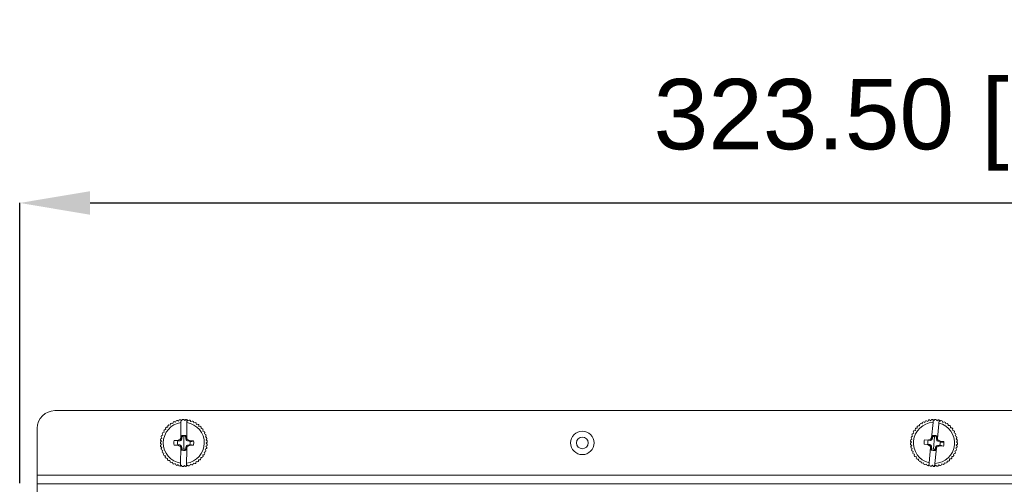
# Model space of a CAD drawing. Header units: millimetres. Extents: x 3925 to 5043, y -86 to 778.
# Tile 278 of 439: x 4547 to 4589, y 439 to 459. Entities that reach past the tile are written whole.
import ezdxf

# ---------------------------------------------------------------- set-up
doc = ezdxf.new("R2010")
doc.units = ezdxf.units.MM
doc.header["$LTSCALE"] = 46.255
doc.header["$PDMODE"] = 3
doc.header["$PDSIZE"] = 1
doc.layers.get('0').update_dxf_attribs({"linetype": 'CONTINUOUS'})
doc.layers.get('Defpoints').update_dxf_attribs({"linetype": 'CONTINUOUS'})
for name, color, linetype in [('H30K-FOG-FILDXF_CONTINUOUS_LINE', 7, 'CONTINUOUS'), ('PIN-D3_L3-T1DXF_CONTINUOUS_LINE', 7, 'CONTINUOUS'), ('SW3DPS-52-39DXF_CONTINUOUS_LINE', 7, 'CONTINUOUS')]:
    doc.layers.add(name, color=color, linetype=linetype)
doc.styles.add('SLDTEXTSTYLE0', font='arialbd.ttf', dxfattribs={"height": 5.5})
doc.styles.add('SLDTEXTSTYLE2', font='arial.ttf')
doc.dimstyles.new('SLDDIMSTYLE1', dxfattribs={"dimtxt": 5.650301, "dimasz": 4.572, "dimexe": 0, "dimexo": 0.0625, "dimgap": 1.412575, "dimtad": 0, "dimtih": 1, "dimtoh": 1, "dimlfac": 3.5, "dimrnd": 1e-09, "dimzin": 4, "dimdsep": 46, "dimtxsty": 'SLDTEXTSTYLE0', "dimsah": 1, "dimcen": 0.09, "dimadec": 0, "dimazin": 1, "dimtol": 1, "dimtp": 0.8, "dimtm": 0.8, "dimtfac": 1, "dimtdec": 1, "dimtofl": 0, "dimtmove": 0, "dimatfit": 3, "dimfxl": 1, "dimfrac": 2, "dimtolj": 1, "dimarcsym": 0})

# ---------------------------------------------------------------- blocks, each defined once
blk = doc.blocks.new('*D46')
at = {"color": 0, "linetype": 'Continuous', "lineweight": -2}
for p, q in [((4547.219, 439.294), (4547.219, 451.231)), ((4550.219, 451.231), (4625.094, 451.231)), ((4628.094, 439.294), (4628.094, 451.231))]:
    blk.add_line(p, q, dxfattribs=at)
at = {"color": 0, "linetype": 'Continuous'}
for points in [[(4550.219, 451.731), (4550.219, 450.731), (4547.219, 451.231)], [(4625.094, 451.731), (4625.094, 450.731), (4628.094, 451.231)]]:
    blk.add_solid(points, dxfattribs=at)
at = {"layer": 'Defpoints', "color": 0, "linetype": 'Continuous'}
for p in [(4628.094, 451.231), (4547.219, 439.231), (4628.094, 439.231)]:
    blk.add_point(p, dxfattribs=at)
at = {"color": 0, "linetype": 'Continuous', "lineweight": 0, "insert": (4587.657, 454.566), "char_height": 3, "attachment_point": 5, "style": 'SLDTEXTSTYLE2'}
blk.add_mtext('\\A1;323.50 [12.74]', dxfattribs=at)

msp = doc.modelspace()

# ---------------------------------------------------------------- linework, layer by layer
at = {"layer": 'H30K-FOG-FILDXF_CONTINUOUS_LINE', "color": 7, "linetype": 'Continuous', "lineweight": 0}
for p, q in [((4548.7191, 442.3811), (4626.5941, 442.3811)), ((4547.9691, 404.0561), (4547.9691, 441.6311)), ((4547.9691, 439.6311), (4627.3441, 439.6311)), ((4547.9691, 439.2561), (4627.3441, 439.2561))]:
    msp.add_line(p, q, dxfattribs=at)
msp.add_circle((4571.2191, 441.0061), 0.25, dxfattribs=at)
msp.add_arc((4548.7191, 441.6311), 0.75, 90, 180, dxfattribs=at)
at = {"layer": 'PIN-D3_L3-T1DXF_CONTINUOUS_LINE', "color": 7, "linetype": 'Continuous', "lineweight": 0}
msp.add_circle((4571.2191, 441.0061), 0.5, dxfattribs=at)
at = {"layer": 'SW3DPS-52-39DXF_CONTINUOUS_LINE', "color": 7, "linetype": 'Continuous', "lineweight": 0}
for p, q in [((4553.6896, 441.8544), (4553.7485, 441.8381)), ((4553.7485, 441.8381), (4553.7649, 441.897)), ((4553.8128, 441.9199), (4553.8689, 441.8955)), ((4553.8689, 441.8955), (4553.8933, 441.9516)), ((4553.9439, 441.9675), (4553.9961, 441.9356)), ((4553.9961, 441.9356), (4554.028, 441.9877)), ((4554.0804, 441.9965), (4554.1276, 441.9575)), ((4554.0939, 441.2157), (4554.0997, 441.873)), ((4554.1007, 441.9797), (4554.0997, 441.873)), ((4554.1276, 441.9575), (4554.1665, 442.0047)), ((4554.2196, 442.0061), (4554.2609, 441.961)), ((4554.2609, 441.961), (4554.306, 442.0023)), ((4554.3479, 441.2134), (4554.3548, 441.9969)), ((4554.3587, 441.9963), (4554.3934, 441.9459)), ((4554.3934, 441.9459), (4554.4438, 441.9805)), ((4554.4952, 441.9673), (4554.5225, 441.9125)), ((4554.5225, 441.9125), (4554.5772, 441.9398)), ((4554.6262, 441.9195), (4554.6457, 441.8615)), ((4554.6457, 441.8615), (4554.7037, 441.8809)), ((4554.7494, 441.8539), (4554.7605, 441.7938)), ((4585.7082, 441.814), (4585.7217, 441.8737)), ((4585.7684, 441.8988), (4585.8257, 441.8772)), ((4585.8257, 441.8772), (4585.8473, 441.9344)), ((4585.897, 441.9529), (4585.9507, 441.9235)), ((4585.9507, 441.9235), (4585.9801, 441.9772)), ((4586.0319, 441.9885), (4586.081, 441.9519)), ((4586.081, 441.9519), (4586.1176, 442.001)), ((4586.1134, 441.2261), (4586.1786, 441.8802)), ((4586.1705, 442.0049), (4586.214, 441.9619)), ((4586.1892, 441.9864), (4586.1786, 441.8802)), ((4586.214, 441.9619), (4586.257, 442.0054)), ((4586.31, 442.002), (4586.347, 441.9533)), ((4586.347, 441.9533), (4586.3957, 441.9904)), ((4586.3661, 441.2009), (4586.4439, 441.9805)), ((4586.4477, 441.9796), (4586.4776, 441.9263)), ((4586.4776, 441.9263), (4586.531, 441.9562)), ((4586.5809, 441.9384), (4586.6032, 441.8814)), ((4586.6032, 441.8814), (4586.6602, 441.9036)), ((4586.7072, 441.8789), (4586.7212, 441.8194)), ((4553.3205, 441.4449), (4553.3791, 441.4623)), ((4553.3791, 441.4623), (4553.3618, 441.521)), ((4553.3903, 441.5657), (4553.4508, 441.5748)), ((4553.4508, 441.5748), (4553.4418, 441.6353)), ((4553.4762, 441.6756), (4553.5374, 441.6762)), ((4553.5374, 441.6762), (4553.5369, 441.7373)), ((4553.5767, 441.7725), (4553.6373, 441.7645)), ((4553.6373, 441.7645), (4553.6453, 441.8252)), ((4554.7605, 441.7938), (4554.8207, 441.8049)), ((4554.8622, 441.7718), (4554.8649, 441.7107)), ((4554.8649, 441.7107), (4554.926, 441.7134)), ((4554.9625, 441.6749), (4554.9567, 441.614)), ((4554.9567, 441.614), (4555.0176, 441.6081)), ((4555.0484, 441.5649), (4555.0341, 441.5054)), ((4555.0341, 441.5054), (4555.0936, 441.4911)), ((4555.1181, 441.444), (4555.0956, 441.3871)), ((4585.3, 441.4003), (4585.3578, 441.4205)), ((4585.3578, 441.4205), (4585.3375, 441.4783)), ((4585.3638, 441.5244), (4585.4238, 441.5364)), ((4585.4238, 441.5364), (4585.4118, 441.5964)), ((4585.4443, 441.6384), (4585.5054, 441.6419)), ((4585.5054, 441.6419), (4585.5018, 441.703)), ((4585.5398, 441.74), (4585.6008, 441.735)), ((4585.6008, 441.735), (4585.6058, 441.796)), ((4585.6486, 441.8274), (4585.7082, 441.814)), ((4586.7212, 441.8194), (4586.7808, 441.8335)), ((4586.8239, 441.8025), (4586.8295, 441.7416)), ((4586.8295, 441.7416), (4586.8904, 441.7472)), ((4586.9288, 441.7106), (4586.9259, 441.6495)), ((4586.9259, 441.6495), (4586.9871, 441.6466)), ((4587.02, 441.6049), (4587.0086, 441.5448)), ((4587.0086, 441.5448), (4587.0687, 441.5335)), ((4587.0955, 441.4876), (4587.0759, 441.4297)), ((4587.0759, 441.4297), (4587.1338, 441.4101)), ((4553.2197, 441.0415), (4553.2662, 441.0813)), ((4553.2662, 441.0813), (4553.2265, 441.1278)), ((4553.2343, 441.1803), (4553.2859, 441.2131)), ((4553.2859, 441.2131), (4553.2531, 441.2647)), ((4553.2682, 441.3156), (4553.3238, 441.341)), ((4553.3238, 441.341), (4553.2985, 441.3967)), ((4553.8069, 441.1053), (4553.9493, 441.1065)), ((4553.9651, 441.0956), (4553.8069, 441.1053)), ((4553.9493, 441.1065), (4554.0675, 441.1604)), ((4554.0446, 441.0949), (4553.9493, 441.1065)), ((4553.9651, 441.0956), (4554.0446, 441.0949)), ((4554.0675, 441.1604), (4554.0939, 441.2157)), ((4554.0675, 441.1604), (4554.1068, 441.1203)), ((4554.0933, 441.1471), (4554.1292, 441.2223)), ((4554.0939, 441.2157), (4554.0933, 441.1471)), ((4554.1292, 441.2223), (4554.1318, 441.3188)), ((4554.1334, 441.1822), (4554.1292, 441.2223)), ((4554.1318, 441.3188), (4554.1607, 441.3241)), ((4554.1318, 441.3188), (4554.1342, 441.2651)), ((4554.1334, 441.1822), (4554.1342, 441.2651)), ((4554.1607, 441.3241), (4554.1704, 441.2709)), ((4554.2167, 440.7369), (4554.2214, 441.2753)), ((4554.2968, 441.3199), (4554.2838, 441.2674)), ((4554.2838, 441.2675), (4554.3085, 441.2616)), ((4554.2968, 441.3199), (4554.3119, 441.3161)), ((4554.3085, 441.2616), (4554.3078, 441.1806)), ((4554.3127, 441.2207), (4554.3078, 441.1806)), ((4554.3085, 441.2616), (4554.3119, 441.3161)), ((4554.3119, 441.3161), (4554.3127, 441.2207)), ((4554.3127, 441.2207), (4554.3473, 441.1448)), ((4554.3333, 441.1183), (4554.3733, 441.1577)), ((4554.3473, 441.1448), (4554.3479, 441.2134)), ((4554.3479, 441.2134), (4554.3733, 441.1577)), ((4554.3733, 441.1577), (4554.4905, 441.1017)), ((4554.4905, 441.1017), (4554.3951, 441.0918)), ((4554.3951, 441.0918), (4554.4781, 441.091)), ((4554.6332, 441.098), (4554.4781, 441.091)), ((4554.636, 441.0827), (4554.4838, 441.0547)), ((4554.4905, 441.1017), (4554.6332, 441.098)), ((4554.6332, 441.098), (4554.636, 441.0827)), ((4555.0956, 441.3871), (4555.1526, 441.3647)), ((4555.1703, 441.3147), (4555.1401, 441.2614)), ((4555.1401, 441.2614), (4555.1934, 441.2313)), ((4555.2039, 441.1793), (4555.1667, 441.1308)), ((4555.1667, 441.1308), (4555.2152, 441.0935)), ((4555.2185, 441.0405), (4555.1748, 440.9977)), ((4585.2191, 440.9924), (4585.2637, 441.0344)), ((4585.2637, 441.0344), (4585.2217, 441.0789)), ((4585.227, 441.1317), (4585.2769, 441.1671)), ((4585.2769, 441.1671), (4585.2415, 441.217)), ((4585.2541, 441.2686), (4585.3085, 441.2966)), ((4585.3085, 441.2966), (4585.2804, 441.351)), ((4585.8176, 441.1421), (4585.9595, 441.1305)), ((4585.9743, 441.1182), (4585.8176, 441.1421)), ((4585.9595, 441.1305), (4586.0821, 441.1734)), ((4586.0533, 441.1103), (4585.9595, 441.1305)), ((4585.9743, 441.1182), (4586.0533, 441.1103)), ((4586.0821, 441.1734), (4586.1134, 441.2261)), ((4586.0821, 441.1734), (4586.1176, 441.13)), ((4586.1066, 441.1578), (4586.1491, 441.2296)), ((4586.1134, 441.2261), (4586.1066, 441.1578)), ((4586.1491, 441.2296), (4586.1604, 441.3254)), ((4586.1497, 441.1892), (4586.1491, 441.2296)), ((4586.1497, 441.1892), (4586.1579, 441.2718)), ((4586.1604, 441.3254), (4586.1579, 441.2718)), ((4586.1604, 441.3254), (4586.1897, 441.3281)), ((4586.1897, 441.3281), (4586.1946, 441.2742)), ((4586.1923, 440.7382), (4586.2458, 441.274)), ((4586.3249, 441.3116), (4586.3072, 441.2605)), ((4586.3072, 441.2605), (4586.3313, 441.2524)), ((4586.3312, 441.2525), (4586.3232, 441.1719)), ((4586.3317, 441.2114), (4586.3232, 441.1719)), ((4586.3249, 441.3116), (4586.3395, 441.3064)), ((4586.3312, 441.2525), (4586.3395, 441.3064)), ((4586.3395, 441.3064), (4586.3317, 441.2114)), ((4586.3317, 441.2114), (4586.3593, 441.1326)), ((4586.3429, 441.1075), (4586.3864, 441.1431)), ((4586.3593, 441.1326), (4586.3661, 441.2009)), ((4586.3661, 441.2009), (4586.3864, 441.1431)), ((4586.3864, 441.1431), (4586.4981, 441.0768)), ((4586.4981, 441.0768), (4586.4021, 441.0755)), ((4586.4021, 441.0755), (4586.4847, 441.0673)), ((4586.6398, 441.0601), (4586.4847, 441.0673)), ((4586.6412, 441.0447), (4586.4871, 441.0306)), ((4586.4981, 441.0768), (4586.6398, 441.0601)), ((4586.6398, 441.0601), (4586.6412, 441.0447)), ((4587.154, 441.361), (4587.1265, 441.3063)), ((4587.1265, 441.3063), (4587.1811, 441.2788)), ((4587.1943, 441.2274), (4587.1594, 441.1771)), ((4587.1594, 441.1771), (4587.2097, 441.1423)), ((4587.2156, 441.0895), (4587.1741, 441.0446)), ((4587.1741, 441.0446), (4587.219, 441.0031)), ((4553.265, 440.9479), (4553.2192, 440.9885)), ((4553.2245, 440.9021), (4553.265, 440.9479)), ((4553.2824, 440.8157), (4553.2314, 440.8495)), ((4553.2486, 440.7647), (4553.2824, 440.8157)), ((4553.318, 440.6872), (4553.2628, 440.7135)), ((4553.2917, 440.632), (4553.318, 440.6872)), ((4553.3712, 440.5649), (4553.3128, 440.5833)), ((4553.8052, 440.9143), (4553.9636, 440.9212)), ((4553.9476, 440.9105), (4553.8052, 440.9143)), ((4554.043, 440.9205), (4553.9476, 440.9105)), ((4554.0648, 440.8546), (4553.9476, 440.9105)), ((4554.043, 440.9205), (4553.9636, 440.9212)), ((4554.1048, 440.8939), (4554.0648, 440.8546)), ((4554.0902, 440.7989), (4554.0648, 440.8546)), ((4554.0844, 440.1416), (4554.0902, 440.7989)), ((4554.0908, 440.8675), (4554.0902, 440.7989)), ((4554.1254, 440.7916), (4554.0908, 440.8675)), ((4554.1254, 440.7916), (4554.1303, 440.8316)), ((4554.1262, 440.6962), (4554.1254, 440.7916)), ((4554.1262, 440.6962), (4554.1296, 440.7506)), ((4554.1413, 440.6923), (4554.1262, 440.6962)), ((4554.1296, 440.7506), (4554.1303, 440.8316)), ((4554.1543, 440.7448), (4554.1296, 440.7507)), ((4554.1413, 440.6923), (4554.1543, 440.7448)), ((4554.2774, 440.6882), (4554.2677, 440.7413)), ((4554.3064, 440.6935), (4554.2774, 440.6882)), ((4554.3047, 440.8301), (4554.304, 440.7471)), ((4554.3064, 440.6935), (4554.304, 440.7471)), ((4554.3089, 440.7899), (4554.3047, 440.8301)), ((4554.3089, 440.7899), (4554.3064, 440.6935)), ((4554.3448, 440.8652), (4554.3089, 440.7899)), ((4554.3706, 440.8519), (4554.3313, 440.8919)), ((4554.3373, 440.0131), (4554.3442, 440.7966)), ((4554.3442, 440.7966), (4554.3448, 440.8652)), ((4554.3706, 440.8519), (4554.3442, 440.7966)), ((4554.4888, 440.9057), (4554.3706, 440.8519)), ((4554.4888, 440.9057), (4554.3935, 440.9174)), ((4554.4745, 440.9167), (4554.3935, 440.9174)), ((4554.4804, 440.9414), (4554.4745, 440.9167)), ((4554.4745, 440.9167), (4554.6152, 440.908)), ((4554.6152, 440.908), (4554.4804, 440.9414)), ((4554.6312, 440.907), (4554.4888, 440.9057)), ((4554.6152, 440.908), (4554.6154, 440.9079)), ((4554.6154, 440.9079), (4554.6312, 440.907)), ((4555.146, 440.6311), (4555.0887, 440.6096)), ((4555.0887, 440.6096), (4555.1102, 440.5523)), ((4555.1892, 440.7637), (4555.1355, 440.7345)), ((4555.1355, 440.7345), (4555.1646, 440.6808)), ((4555.2135, 440.9011), (4555.1643, 440.8647)), ((4555.1643, 440.8647), (4555.2007, 440.8155)), ((4555.1748, 440.9977), (4555.2177, 440.954)), ((4585.269, 440.9012), (4585.2213, 440.9394)), ((4585.2308, 440.8534), (4585.269, 440.9012)), ((4585.2929, 440.77), (4585.2403, 440.8012)), ((4585.2617, 440.7174), (4585.2929, 440.77)), ((4585.3348, 440.6434), (4585.2783, 440.667)), ((4585.3112, 440.5869), (4585.3348, 440.6434)), ((4585.7986, 440.9521), (4585.957, 440.9446)), ((4585.9401, 440.9355), (4585.7986, 440.9521)), ((4586.036, 440.9367), (4585.9401, 440.9355)), ((4586.0517, 440.8692), (4585.9401, 440.9355)), ((4586.036, 440.9367), (4585.957, 440.9446)), ((4586.0068, 440.1573), (4586.072, 440.8113)), ((4586.0952, 440.9047), (4586.0517, 440.8692)), ((4586.072, 440.8113), (4586.0517, 440.8692)), ((4586.0788, 440.8796), (4586.072, 440.8113)), ((4586.1064, 440.8009), (4586.0788, 440.8796)), ((4586.0986, 440.7059), (4586.1064, 440.8009)), ((4586.0986, 440.7059), (4586.1069, 440.7598)), ((4586.1132, 440.7007), (4586.0986, 440.7059)), ((4586.1064, 440.8009), (4586.1149, 440.8404)), ((4586.1069, 440.7598), (4586.1149, 440.8404)), ((4586.1309, 440.7517), (4586.1069, 440.7598)), ((4586.1132, 440.7007), (4586.1309, 440.7517)), ((4586.2484, 440.6842), (4586.2435, 440.738)), ((4586.247, 440.0065), (4586.3247, 440.7861)), ((4586.2777, 440.6869), (4586.2484, 440.6842)), ((4586.289, 440.7827), (4586.2777, 440.6869)), ((4586.2777, 440.6869), (4586.2802, 440.7405)), ((4586.2884, 440.8231), (4586.2802, 440.7405)), ((4586.289, 440.7827), (4586.2884, 440.8231)), ((4586.3316, 440.8544), (4586.289, 440.7827)), ((4586.356, 440.8388), (4586.3205, 440.8822)), ((4586.3247, 440.7861), (4586.3316, 440.8544)), ((4586.356, 440.8388), (4586.3247, 440.7861)), ((4586.4786, 440.8818), (4586.356, 440.8388)), ((4586.4654, 440.8939), (4586.3848, 440.9019)), ((4586.4786, 440.8818), (4586.3848, 440.9019)), ((4586.4735, 440.918), (4586.4654, 440.8939)), ((4586.4654, 440.8939), (4586.6047, 440.8725)), ((4586.6047, 440.8725), (4586.4734, 440.918)), ((4586.6205, 440.8701), (4586.4786, 440.8818)), ((4586.6047, 440.8725), (4586.6049, 440.8725)), ((4586.6049, 440.8725), (4586.6205, 440.8701)), ((4587.1633, 440.677), (4587.1072, 440.6528)), ((4587.1072, 440.6528), (4587.1314, 440.5966)), ((4587.2, 440.8116), (4587.1477, 440.7798)), ((4587.1477, 440.7798), (4587.1795, 440.7276)), ((4587.2175, 440.95), (4587.1701, 440.9113)), ((4587.1701, 440.9113), (4587.2089, 440.8639)), ((4553.3528, 440.5066), (4553.3712, 440.5649)), ((4553.4408, 440.4512), (4553.3805, 440.4613)), ((4553.4307, 440.3909), (4553.4408, 440.4512)), ((4553.5256, 440.3483), (4553.4645, 440.3499)), ((4553.524, 440.2871), (4553.5256, 440.3483)), ((4553.6239, 440.2582), (4553.5632, 440.2513)), ((4553.6309, 440.1974), (4553.6239, 440.2582)), ((4553.7338, 440.1826), (4553.6746, 440.1673)), ((4553.7491, 440.1234), (4553.7338, 440.1826)), ((4554.7465, 440.209), (4554.7343, 440.1491)), ((4554.8064, 440.1968), (4554.7465, 440.209)), ((4554.8523, 440.2902), (4554.8485, 440.2291)), ((4554.9134, 440.2864), (4554.8523, 440.2902)), ((4555.0068, 440.3901), (4554.9458, 440.3853)), ((4554.9458, 440.3853), (4554.9506, 440.3243)), ((4555.0848, 440.5057), (4555.0251, 440.4925)), ((4555.0251, 440.4925), (4555.0383, 440.4327)), ((4585.3939, 440.5238), (4585.3347, 440.5393)), ((4585.3783, 440.4647), (4585.3939, 440.5238)), ((4585.469, 440.4137), (4585.4083, 440.4208)), ((4585.4619, 440.3529), (4585.469, 440.4137)), ((4585.5588, 440.3151), (4585.4976, 440.3137)), ((4585.5602, 440.2539), (4585.5588, 440.3151)), ((4585.6614, 440.2299), (4585.601, 440.22)), ((4585.6713, 440.1695), (4585.6614, 440.2299)), ((4586.6723, 440.1646), (4586.6547, 440.106)), ((4586.7309, 440.147), (4586.6723, 440.1646)), ((4586.785, 440.2359), (4586.7757, 440.1754)), ((4586.8454, 440.2266), (4586.785, 440.2359)), ((4586.8867, 440.3221), (4586.8859, 440.2609)), ((4586.9478, 440.3214), (4586.8867, 440.3221)), ((4587.036, 440.4295), (4586.9754, 440.4217)), ((4586.9754, 440.4217), (4586.9831, 440.361)), ((4587.1083, 440.5488), (4587.0493, 440.5326)), ((4587.0493, 440.5326), (4587.0655, 440.4736)), ((4553.8532, 440.1231), (4553.7966, 440.0997)), ((4553.8766, 440.0666), (4553.8532, 440.1231)), ((4553.9796, 440.0808), (4553.9269, 440.0498)), ((4554.0107, 440.0281), (4553.9796, 440.0808)), ((4554.0628, 440.0184), (4554.1107, 440.0565)), ((4554.0844, 440.1416), (4554.0834, 440.0348)), ((4554.1488, 440.0086), (4554.1107, 440.0565)), ((4554.2439, 440.0506), (4554.2018, 440.0063)), ((4554.2883, 440.0085), (4554.2439, 440.0506)), ((4554.3767, 440.0634), (4554.3411, 440.0136)), ((4554.4265, 440.0279), (4554.3767, 440.0634)), ((4554.5063, 440.0945), (4554.4781, 440.0403)), ((4554.5606, 440.0663), (4554.5063, 440.0945)), ((4554.6304, 440.1434), (4554.61, 440.0857)), ((4554.6881, 440.1229), (4554.6304, 440.1434)), ((4585.7748, 440.1598), (4585.7164, 440.1416)), ((4585.793, 440.1014), (4585.7748, 440.1598)), ((4585.8969, 440.1062), (4585.8416, 440.0801)), ((4585.9231, 440.0509), (4585.8969, 440.1062)), ((4585.9742, 440.0366), (4586.0253, 440.0702)), ((4586.0068, 440.1573), (4585.9962, 440.051)), ((4586.0589, 440.019), (4586.0253, 440.0702)), ((4586.1575, 440.0523), (4586.1115, 440.0119)), ((4586.1978, 440.0064), (4586.1575, 440.0523)), ((4586.2908, 440.053), (4586.2509, 440.0066)), ((4586.3372, 440.0131), (4586.2908, 440.053)), ((4586.4227, 440.0723), (4586.3897, 440.0208)), ((4586.4742, 440.0392), (4586.4227, 440.0723)), ((4586.5507, 440.1097), (4586.5252, 440.0541)), ((4586.6063, 440.0842), (4586.5507, 440.1097))]:
    msp.add_line(p, q, dxfattribs=at)
for points in [[(4554.0446, 441.0949), (4554.0659, 441.1035), (4554.0867, 441.1119), (4554.1068, 441.1203)], [(4554.1068, 441.1203), (4554.1156, 441.1404), (4554.1245, 441.1609), (4554.1334, 441.1822)], [(4554.1341, 441.2651), (4554.1431, 441.2664), (4554.1521, 441.2678), (4554.1613, 441.2693), (4554.1704, 441.271)], [(4554.3078, 441.1806), (4554.3164, 441.1592), (4554.3248, 441.1385), (4554.3333, 441.1183)], [(4554.3333, 441.1183), (4554.3533, 441.1096), (4554.3739, 441.1007), (4554.3951, 441.0918)], [(4554.4781, 441.091), (4554.4798, 441.0791), (4554.4817, 441.067), (4554.4839, 441.0548)], [(4586.0533, 441.1103), (4586.0754, 441.1169), (4586.0968, 441.1235), (4586.1176, 441.13)], [(4586.1176, 441.13), (4586.1282, 441.1492), (4586.1388, 441.1689), (4586.1497, 441.1892)], [(4586.1579, 441.2717), (4586.1669, 441.2722), (4586.1761, 441.2728), (4586.1853, 441.2734), (4586.1946, 441.2743)], [(4586.3232, 441.1719), (4586.3298, 441.1498), (4586.3364, 441.1284), (4586.3429, 441.1075)], [(4586.3429, 441.1075), (4586.3621, 441.097), (4586.3818, 441.0863), (4586.4021, 441.0755)], [(4586.4847, 441.0673), (4586.4853, 441.0552), (4586.4861, 441.043), (4586.4872, 441.0306)], [(4554.1048, 440.8939), (4554.0848, 440.9027), (4554.0642, 440.9115), (4554.043, 440.9205)], [(4554.1303, 440.8316), (4554.1217, 440.853), (4554.1133, 440.8738), (4554.1048, 440.8939)], [(4554.3039, 440.7471), (4554.292, 440.7454), (4554.2799, 440.7435), (4554.2677, 440.7413)], [(4554.3313, 440.8919), (4554.3225, 440.8719), (4554.3136, 440.8513), (4554.3047, 440.8301)], [(4554.3935, 440.9174), (4554.3722, 440.9088), (4554.3514, 440.9003), (4554.3313, 440.8919)], [(4586.0952, 440.9047), (4586.076, 440.9153), (4586.0563, 440.9259), (4586.036, 440.9367)], [(4586.1149, 440.8404), (4586.1083, 440.8624), (4586.1017, 440.8839), (4586.0952, 440.9047)], [(4586.2802, 440.7405), (4586.2681, 440.7399), (4586.2559, 440.7391), (4586.2435, 440.738)], [(4586.3205, 440.8822), (4586.3099, 440.8631), (4586.2993, 440.8434), (4586.2884, 440.8231)], [(4586.3848, 440.9019), (4586.3627, 440.8954), (4586.3413, 440.8888), (4586.3205, 440.8822)]]:
    msp.add_lwpolyline(points, dxfattribs=at)
for centre, radius, start, end in [((4554.2191, 441.0061), 0.875, 97.83751, 261.14638), ((4554.2191, 441.0061), 1, 121.97122, 125.01266), ((4554.2191, 441.0061), 1, 113.97122, 117.01266), ((4554.2191, 441.0061), 1, 105.97122, 109.01266), ((4554.2191, 441.0061), 1, 97.97123, 101.01266), ((4554.2191, 441.0061), 1, 89.97122, 93.01266), ((4554.2191, 441.0061), 1, 81.97122, 85.01266), ((4554.2191, 441.0061), 0.875, 277.83751, 81.14638), ((4554.2191, 441.0061), 1, 73.97122, 77.01266), ((4554.2191, 441.0061), 1, 65.97122, 69.01266), ((4554.2191, 441.0061), 1, 57.97122, 61.01266), ((4586.2191, 441.0061), 0.875, 92.65043, 255.95929), ((4586.2191, 441.0061), 1, 116.78414, 119.82558), ((4586.2191, 441.0061), 1, 108.78414, 111.82558), ((4586.2191, 441.0061), 1, 100.78414, 103.82558), ((4586.2191, 441.0061), 1, 92.78414, 95.82558), ((4586.2191, 441.0061), 1, 84.78414, 87.82558), ((4586.2191, 441.0061), 0.875, 272.65043, 75.95929), ((4586.2191, 441.0061), 1, 76.78414, 79.82558), ((4586.2191, 441.0061), 1, 68.78414, 71.82558), ((4586.2191, 441.0061), 1, 60.78414, 63.82558), ((4554.2191, 441.0061), 1, 153.97122, 157.01266), ((4554.2191, 441.0061), 1, 145.97122, 149.01266), ((4554.2191, 441.0061), 1, 137.97122, 141.01266), ((4554.2191, 441.0061), 1, 129.97122, 133.01266), ((4554.2191, 441.0061), 1, 49.97122, 53.01266), ((4554.2191, 441.0061), 1, 41.97122, 45.01266), ((4554.2191, 441.0061), 1, 33.97122, 37.01266), ((4554.2191, 441.0061), 1, 25.97122, 29.01266), ((4586.2191, 441.0061), 1, 148.78414, 151.82558), ((4586.2191, 441.0061), 1, 140.78414, 143.82558), ((4586.2191, 441.0061), 1, 132.78414, 135.82558), ((4586.2191, 441.0061), 1, 124.78414, 127.82558), ((4586.2191, 441.0061), 1, 52.78414, 55.82558), ((4586.2191, 441.0061), 1, 44.78414, 47.82558), ((4586.2191, 441.0061), 1, 36.78414, 39.82558), ((4586.2191, 441.0061), 1, 28.78414, 31.82558), ((4554.2191, 441.0061), 1, 177.97122, 181.01266), ((4554.2191, 441.0061), 1, 169.97122, 173.01266), ((4554.2191, 441.0061), 1, 161.97122, 165.01266), ((4554.2191, 441.0061), 0.4239, 166.47074, 192.51315), ((4554.2191, 441.0061), 0.2692, 160.5934, 198.39046), ((4554.2191, 441.0061), 0.3233, 76.08096, 100.40307), ((4554.2191, 441.0061), 0.2692, 76.08096, 100.40307), ((4554.2191, 441.0061), 0.2692, 346.08096, 10.40307), ((4554.2191, 441.0061), 0.4239, 346.47074, 10.40307), ((4554.2191, 441.0061), 1, 17.97122, 21.01266), ((4554.2191, 441.0061), 1, 9.97122, 13.01266), ((4554.2191, 441.0061), 1, 1.97122, 5.01266), ((4586.2191, 441.0061), 1, 172.78414, 175.82558), ((4586.2191, 441.0061), 1, 164.78414, 167.82558), ((4586.2191, 441.0061), 1, 156.78414, 159.82558), ((4586.2191, 441.0061), 0.4239, 161.28366, 187.32606), ((4586.2191, 441.0061), 0.2692, 155.40632, 193.20337), ((4586.2191, 441.0061), 0.3233, 70.89388, 95.21599), ((4586.2191, 441.0061), 0.2692, 70.89388, 95.21599), ((4586.2191, 441.0061), 0.2692, 340.89388, 5.21599), ((4586.2191, 441.0061), 0.4239, 341.28366, 5.21599), ((4586.2191, 441.0061), 1, 20.78414, 23.82558), ((4586.2191, 441.0061), 1, 12.78414, 15.82558), ((4586.2191, 441.0061), 1, 4.78414, 7.82558), ((4586.2191, 441.0061), 1, 356.78414, 359.82558), ((4554.2191, 441.0061), 1, 185.97122, 189.01266), ((4554.2191, 441.0061), 1, 193.97122, 197.01266), ((4554.2191, 441.0061), 1, 201.97122, 205.01266), ((4554.2191, 441.0061), 0.3233, 256.08096, 280.40307), ((4554.2191, 441.0061), 0.2692, 256.08096, 280.40307), ((4554.2191, 441.0061), 1, 337.97122, 341.01266), ((4554.2191, 441.0061), 1, 345.97122, 349.01266), ((4554.2191, 441.0061), 1, 353.97122, 357.01266), ((4586.2191, 441.0061), 1, 180.78414, 183.82558), ((4586.2191, 441.0061), 1, 188.78414, 191.82558), ((4586.2191, 441.0061), 1, 196.78414, 199.82558), ((4586.2191, 441.0061), 1, 204.78414, 207.82558), ((4586.2191, 441.0061), 0.3233, 250.89388, 275.21599), ((4586.2191, 441.0061), 0.2692, 250.89388, 275.21599), ((4586.2191, 441.0061), 1, 332.78414, 335.82558), ((4586.2191, 441.0061), 1, 340.78414, 343.82558), ((4586.2191, 441.0061), 1, 348.78414, 351.82558), ((4554.2191, 441.0061), 1, 209.97122, 213.01266), ((4554.2191, 441.0061), 1, 217.97122, 221.01266), ((4554.2191, 441.0061), 1, 225.97122, 229.01266), ((4554.2191, 441.0061), 1, 233.97122, 237.01266), ((4554.2191, 441.0061), 1, 305.97122, 309.01266), ((4554.2191, 441.0061), 1, 313.97122, 317.01266), ((4554.2191, 441.0061), 1, 321.97122, 325.01266), ((4554.2191, 441.0061), 1, 329.97122, 333.01266), ((4586.2191, 441.0061), 1, 212.78414, 215.82558), ((4586.2191, 441.0061), 1, 220.78414, 223.82558), ((4586.2191, 441.0061), 1, 228.78414, 231.82558), ((4586.2191, 441.0061), 1, 236.78414, 239.82558), ((4586.2191, 441.0061), 1, 300.78414, 303.82558), ((4586.2191, 441.0061), 1, 308.78414, 311.82558), ((4586.2191, 441.0061), 1, 316.78414, 319.82558), ((4586.2191, 441.0061), 1, 324.78414, 327.82558), ((4554.2191, 441.0061), 1, 241.97122, 245.01266), ((4554.2191, 441.0061), 1, 249.97122, 253.01266), ((4554.2191, 441.0061), 1, 257.97122, 261.01266), ((4554.2191, 441.0061), 1, 265.97122, 269.01266), ((4554.2191, 441.0061), 1, 273.97122, 277.01266), ((4554.2191, 441.0061), 1, 281.97122, 285.01266), ((4554.2191, 441.0061), 1, 289.97122, 293.01266), ((4554.2191, 441.0061), 1, 297.97122, 301.01266), ((4586.2191, 441.0061), 1, 244.78414, 247.82558), ((4586.2191, 441.0061), 1, 252.78414, 255.82558), ((4586.2191, 441.0061), 1, 260.78414, 263.82558), ((4586.2191, 441.0061), 1, 268.78414, 271.82558), ((4586.2191, 441.0061), 1, 276.78414, 279.82558), ((4586.2191, 441.0061), 1, 284.78414, 287.82558), ((4586.2191, 441.0061), 1, 292.78414, 295.82558)]:
    msp.add_arc(centre, radius, start, end, dxfattribs=at)

# ---------------------------------------------------------------- dimensions: what is measured, and where the dimension line sits
at = {"color": 2, "linetype": 'Continuous', "lineweight": 0}
dim = msp.add_linear_dim(base=(4628.0941, 451.2311), p1=(4547.2191, 439.2311), p2=(4628.0941, 439.2311), dimstyle='SLDDIMSTYLE1', override={"dimtxt": 3, "dimasz": 3, "dimtad": 1, "dimtih": 0, "dimlfac": 4, "dimtxsty": 'SLDTEXTSTYLE2', "dimtol": 0, "dimtp": 0.6, "dimtm": 0.6}, dxfattribs=at)
dim.commit()
dim.dimension.update_dxf_attribs({"geometry": '*D46', "text_midpoint": (4587.6566, 451.2311), "dimtype": 160})

doc.saveas('drawing.dxf')
